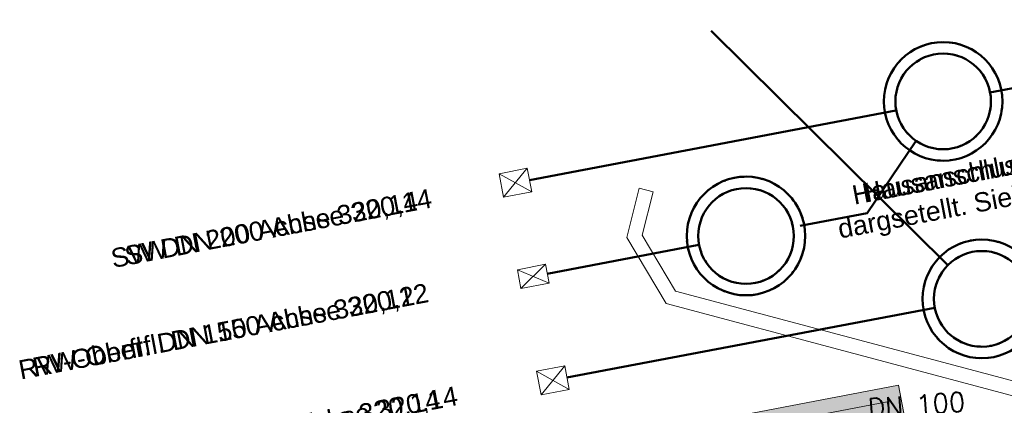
# Model space of a CAD drawing. Header units: metres. Extents: x -502 to 161, y -108 to 174.
# Tile 620 of 776: x -84 to -74, y 32 to 36. Entities that reach past the tile are written whole.
import ezdxf

# ---------------------------------------------------------------- set-up
doc = ezdxf.new("R2010")
doc.units = ezdxf.units.M
doc.header["$LTSCALE"] = 0.1
doc.linetypes.add('1', pattern=[70, 50, -20])
doc.linetypes.add('2-1', pattern=[0.17, 0.06, -0.025, 0.06, -0.025])
doc.layers.add('BRI31-005.07-5f08-Koordinierung Lageplan 4. BA Radstation - Seeterrasse 2023-05-31', color=7, linetype='Continuous')
doc.layers.add('BRI32-005.03-5f06-Koordinierung Schemaplan 4 BA ZOB Teilbereich 2 Ost - Bahnhofsallee 2023-01-21', color=7, linetype='Continuous')
doc.styles.add('Arial', font='arial.ttf')
doc.styles.add('Txt', font='txt_____.ttf')

msp = doc.modelspace()

# ---------------------------------------------------------------- linework, layer by layer
at = {"layer": 'BRI31-005.07-5f08-Koordinierung Lageplan 4. BA Radstation - Seeterrasse 2023-05-31', "color": 1, "linetype": 'Continuous', "lineweight": 50, "true_color": 0xff0000, "transparency": 33554687}
msp.add_line((-74.184, 35.066), (-70.171, 35.828), dxfattribs=at)
msp.add_line((-74.184, 35.066), (-70.171, 35.828), dxfattribs=at)
at = {"layer": 'BRI31-005.07-5f08-Koordinierung Lageplan 4. BA Radstation - Seeterrasse 2023-05-31', "color": 150, "linetype": 'Continuous', "lineweight": 50, "true_color": 0x007fff, "transparency": 33554687}
for p, q in [((-77.097, 35.711), (-74.623, 33.263)), ((-77.097, 35.711), (-74.623, 33.263)), ((-74.957, 34.559), (-75.468, 33.808)), ((-74.957, 34.559), (-75.468, 33.808)), ((-76.169, 33.675), (-75.468, 33.808)), ((-76.169, 33.675), (-75.468, 33.808)), ((-78.813, 33.173), (-77.226, 33.475)), ((-78.813, 33.173), (-77.226, 33.475)), ((-78.607, 32.088), (-74.759, 32.818)), ((-78.607, 32.088), (-74.759, 32.818))]:
    msp.add_line(p, q, dxfattribs=at)
at = {"layer": 'BRI31-005.07-5f08-Koordinierung Lageplan 4. BA Radstation - Seeterrasse 2023-05-31', "color": 12, "linetype": 'Continuous', "lineweight": 50, "true_color": 0xcc0000, "transparency": 33554687}
msp.add_line((-78.998, 34.152), (-75.167, 34.879), dxfattribs=at)
msp.add_line((-78.998, 34.152), (-75.167, 34.879), dxfattribs=at)
at = {"layer": 'BRI31-005.07-5f08-Koordinierung Lageplan 4. BA Radstation - Seeterrasse 2023-05-31', "color": 12, "linetype": 'Continuous', "lineweight": 20, "true_color": 0xcc0000, "transparency": 33554687}
for p, q in [((-79.022, 34.275), (-79.316, 34.219)), ((-79.022, 34.275), (-79.316, 34.219)), ((-79.316, 34.219), (-78.975, 34.029)), ((-79.27, 33.973), (-79.316, 34.219)), ((-79.316, 34.219), (-78.975, 34.029)), ((-79.27, 33.973), (-79.316, 34.219)), ((-79.27, 33.973), (-79.022, 34.275)), ((-79.27, 33.973), (-79.022, 34.275)), ((-78.975, 34.029), (-79.022, 34.275)), ((-78.975, 34.029), (-79.022, 34.275)), ((-78.975, 34.029), (-79.27, 33.973)), ((-78.975, 34.029), (-79.27, 33.973)), ((-78.831, 33.272), (-79.126, 33.216)), ((-78.831, 33.272), (-79.126, 33.216)), ((-78.831, 33.272), (-79.089, 33.019)), ((-78.831, 33.272), (-79.089, 33.019)), ((-78.794, 33.075), (-78.831, 33.272)), ((-78.794, 33.075), (-78.831, 33.272)), ((-79.089, 33.019), (-79.126, 33.216)), ((-79.126, 33.216), (-78.794, 33.075)), ((-79.089, 33.019), (-79.126, 33.216)), ((-79.126, 33.216), (-78.794, 33.075)), ((-78.794, 33.075), (-79.089, 33.019)), ((-78.794, 33.075), (-79.089, 33.019)), ((-78.63, 32.211), (-78.925, 32.155)), ((-78.63, 32.211), (-78.925, 32.155)), ((-78.878, 31.909), (-78.925, 32.155)), ((-78.925, 32.155), (-78.583, 31.965)), ((-78.878, 31.909), (-78.925, 32.155)), ((-78.925, 32.155), (-78.583, 31.965)), ((-78.878, 31.909), (-78.63, 32.211)), ((-78.878, 31.909), (-78.63, 32.211)), ((-78.583, 31.965), (-78.63, 32.211)), ((-78.583, 31.965), (-78.63, 32.211)), ((-78.583, 31.965), (-78.878, 31.909)), ((-78.583, 31.965), (-78.878, 31.909))]:
    msp.add_line(p, q, dxfattribs=at)
at = {"layer": 'BRI31-005.07-5f08-Koordinierung Lageplan 4. BA Radstation - Seeterrasse 2023-05-31', "color": 7, "linetype": 'Continuous', "lineweight": 9, "transparency": 33554687}
msp.add_line((-77.707, 34.03), (-77.853, 34.066), dxfattribs=at)
msp.add_line((-77.707, 34.03), (-77.853, 34.066), dxfattribs=at)
at = {"layer": 'BRI31-005.07-5f08-Koordinierung Lageplan 4. BA Radstation - Seeterrasse 2023-05-31', "color": 1, "linetype": 'Continuous', "lineweight": 13, "true_color": 0xff0000, "transparency": 33554687, "flags": 128}
for points in [[(-70.125, 32.107), (-73.643, 31.819), (-77.568, 32.864), (-77.981, 33.551), (-77.853, 34.066)], [(-70.125, 32.107), (-73.643, 31.819), (-77.568, 32.864), (-77.981, 33.551), (-77.853, 34.066)], [(-70.137, 32.257), (-73.629, 31.971), (-77.471, 32.993), (-77.821, 33.575), (-77.707, 34.03)], [(-70.137, 32.257), (-73.629, 31.971), (-77.471, 32.993), (-77.821, 33.575), (-77.707, 34.03)]]:
    msp.add_lwpolyline(points, dxfattribs=at)
at = {"layer": 'BRI31-005.07-5f08-Koordinierung Lageplan 4. BA Radstation - Seeterrasse 2023-05-31', "color": 7, "linetype": 'Continuous', "lineweight": 20, "transparency": 33554687, "flags": 128}
for points in [[(-74.709, 29.751), (-75.14, 32.01), (-76.908, 31.673), (-76.477, 29.414), (-74.709, 29.751)], [(-74.709, 29.751), (-75.14, 32.01), (-76.908, 31.673), (-76.477, 29.414), (-74.709, 29.751)], [(-76.358, 29.589), (-74.884, 29.87), (-75.259, 31.835), (-76.732, 31.554), (-76.358, 29.589)], [(-76.358, 29.589), (-74.884, 29.87), (-75.259, 31.835), (-76.732, 31.554), (-76.358, 29.589)]]:
    msp.add_lwpolyline(points, dxfattribs=at)
at = {"layer": 'BRI31-005.07-5f08-Koordinierung Lageplan 4. BA Radstation - Seeterrasse 2023-05-31', "color": 1, "linetype": '2-1', "lineweight": 50, "true_color": 0xff0000, "transparency": 33554687}
for radius in [0.62, 0.62, 0.5, 0.5]:
    msp.add_circle((-74.672, 34.974), radius, dxfattribs=at)
at = {"layer": 'BRI31-005.07-5f08-Koordinierung Lageplan 4. BA Radstation - Seeterrasse 2023-05-31', "color": 150, "linetype": '2-1', "lineweight": 50, "true_color": 0x007fff, "transparency": 33554687}
for centre, radius in [((-76.734, 33.568), 0.62), ((-76.734, 33.568), 0.62), ((-76.734, 33.568), 0.5), ((-76.734, 33.568), 0.5), ((-74.268, 32.911), 0.62), ((-74.268, 32.911), 0.62), ((-74.268, 32.911), 0.5), ((-74.268, 32.911), 0.5)]:
    msp.add_circle(centre, radius, dxfattribs=at)
at = {"layer": 'BRI31-005.07-5f08-Koordinierung Lageplan 4. BA Radstation - Seeterrasse 2023-05-31', "color": 11, "linetype": 'Continuous', "true_color": 0xff7f7f, "transparency": 33554687}
msp.add_solid([(-74.709, 29.751), (-75.14, 32.01), (-76.477, 29.414), (-76.908, 31.673)], dxfattribs=at)
msp.add_solid([(-74.709, 29.751), (-75.14, 32.01), (-76.477, 29.414), (-76.908, 31.673)], dxfattribs=at)
at = {"layer": 'BRI32-005.03-5f06-Koordinierung Schemaplan 4 BA ZOB Teilbereich 2 Ost - Bahnhofsallee 2023-01-21', "color": 1, "linetype": '1', "lineweight": 50, "true_color": 0xff0000, "transparency": 33554687}
msp.add_line((-74.184, 35.066), (-70.171, 35.828), dxfattribs=at)
at = {"layer": 'BRI32-005.03-5f06-Koordinierung Schemaplan 4 BA ZOB Teilbereich 2 Ost - Bahnhofsallee 2023-01-21', "color": 150, "linetype": '1', "lineweight": 50, "true_color": 0x007fff, "transparency": 33554687}
for p, q in [((-77.097, 35.711), (-74.623, 33.263)), ((-74.957, 34.559), (-75.468, 33.808)), ((-76.169, 33.675), (-75.468, 33.808)), ((-78.813, 33.173), (-77.226, 33.475)), ((-78.607, 32.088), (-74.759, 32.818))]:
    msp.add_line(p, q, dxfattribs=at)
at = {"layer": 'BRI32-005.03-5f06-Koordinierung Schemaplan 4 BA ZOB Teilbereich 2 Ost - Bahnhofsallee 2023-01-21', "color": 12, "linetype": '1', "lineweight": 50, "true_color": 0xcc0000, "transparency": 33554687}
msp.add_line((-78.998, 34.152), (-75.167, 34.879), dxfattribs=at)
at = {"layer": 'BRI32-005.03-5f06-Koordinierung Schemaplan 4 BA ZOB Teilbereich 2 Ost - Bahnhofsallee 2023-01-21', "color": 12, "linetype": 'Continuous', "lineweight": 20, "true_color": 0xcc0000, "transparency": 33554687}
for p, q in [((-79.022, 34.275), (-79.316, 34.219)), ((-79.316, 34.219), (-78.975, 34.029)), ((-79.27, 33.973), (-79.316, 34.219)), ((-79.27, 33.973), (-79.022, 34.275)), ((-78.975, 34.029), (-79.022, 34.275)), ((-78.975, 34.029), (-79.27, 33.973)), ((-78.831, 33.272), (-79.126, 33.216)), ((-78.831, 33.272), (-79.089, 33.019)), ((-78.794, 33.075), (-78.831, 33.272)), ((-79.089, 33.019), (-79.126, 33.216)), ((-79.126, 33.216), (-78.794, 33.075)), ((-78.794, 33.075), (-79.089, 33.019)), ((-78.63, 32.211), (-78.925, 32.155)), ((-78.878, 31.909), (-78.925, 32.155)), ((-78.925, 32.155), (-78.583, 31.965)), ((-78.878, 31.909), (-78.63, 32.211)), ((-78.583, 31.965), (-78.63, 32.211)), ((-78.583, 31.965), (-78.878, 31.909))]:
    msp.add_line(p, q, dxfattribs=at)
at = {"layer": 'BRI32-005.03-5f06-Koordinierung Schemaplan 4 BA ZOB Teilbereich 2 Ost - Bahnhofsallee 2023-01-21', "color": 7, "linetype": 'Continuous', "lineweight": 9, "transparency": 33554687}
msp.add_line((-77.707, 34.03), (-77.853, 34.066), dxfattribs=at)
at = {"layer": 'BRI32-005.03-5f06-Koordinierung Schemaplan 4 BA ZOB Teilbereich 2 Ost - Bahnhofsallee 2023-01-21', "color": 1, "linetype": 'Continuous', "lineweight": 13, "true_color": 0xff0000, "transparency": 33554687, "flags": 128}
for points in [[(-70.125, 32.107), (-73.643, 31.819), (-77.568, 32.864), (-77.981, 33.551), (-77.853, 34.066)], [(-70.137, 32.257), (-73.629, 31.971), (-77.471, 32.993), (-77.821, 33.575), (-77.707, 34.03)]]:
    msp.add_lwpolyline(points, dxfattribs=at)
at = {"layer": 'BRI32-005.03-5f06-Koordinierung Schemaplan 4 BA ZOB Teilbereich 2 Ost - Bahnhofsallee 2023-01-21', "color": 7, "linetype": 'Continuous', "lineweight": 20, "transparency": 33554687, "flags": 128}
for points in [[(-74.709, 29.751), (-75.14, 32.01), (-76.908, 31.673), (-76.477, 29.414), (-74.709, 29.751)], [(-76.358, 29.589), (-74.884, 29.87), (-75.259, 31.835), (-76.732, 31.554), (-76.358, 29.589)]]:
    msp.add_lwpolyline(points, dxfattribs=at)
at = {"layer": 'BRI32-005.03-5f06-Koordinierung Schemaplan 4 BA ZOB Teilbereich 2 Ost - Bahnhofsallee 2023-01-21', "color": 1, "linetype": 'Continuous', "lineweight": 50, "true_color": 0xff0000, "transparency": 33554687}
for radius in [0.62, 0.5]:
    msp.add_circle((-74.672, 34.974), radius, dxfattribs=at)
at = {"layer": 'BRI32-005.03-5f06-Koordinierung Schemaplan 4 BA ZOB Teilbereich 2 Ost - Bahnhofsallee 2023-01-21', "color": 150, "linetype": 'Continuous', "lineweight": 50, "true_color": 0x007fff, "transparency": 33554687}
for centre, radius in [((-76.734, 33.568), 0.62), ((-76.734, 33.568), 0.5), ((-74.268, 32.911), 0.62), ((-74.268, 32.911), 0.5)]:
    msp.add_circle(centre, radius, dxfattribs=at)

# ---------------------------------------------------------------- texts
at = {"layer": 'BRI31-005.07-5f08-Koordinierung Lageplan 4. BA Radstation - Seeterrasse 2023-05-31', "color": 1, "true_color": 0xff0000, "transparency": 33554687, "char_height": 0.2, "attachment_point": 1, "rotation": 10.7486, "line_spacing_factor": 0.25, "style": 'Arial'}
for s, insert in [('Hausanschluss nachrichtlich', (-75.534, 34.111)), ('Hausanschluss nachrichtlich', (-75.534, 34.111)), ('dargsetellt. Siehe Planung Klett!', (-75.789, 33.737)), ('dargsetellt. Siehe Planung Klett!', (-75.789, 33.737))]:
    msp.add_mtext(s, dxfattribs=dict(at, insert=insert))
at = {"layer": 'BRI31-005.07-5f08-Koordinierung Lageplan 4. BA Radstation - Seeterrasse 2023-05-31', "color": 7, "transparency": 33554687, "char_height": 0.2, "attachment_point": 1, "rotation": 10.7486, "line_spacing_factor": 0.25, "style": 'Arial'}
for s, insert in [('SW DN 200 Achse 320,14', (-83.248, 33.456)), ('SW DN 200 Achse 320,14', (-83.248, 33.456)), ('RW-Oberfl. DN 150 Achse 320,12', (-84.212, 32.292)), ('RW-Oberfl. DN 150 Achse 320,12', (-84.212, 32.292)), ('RW-Dach DN 200 Achse 320,14', (-83.724, 31.251)), ('RW-Dach DN 200 Achse 320,14', (-83.724, 31.251))]:
    msp.add_mtext(s, dxfattribs=dict(at, insert=insert))
at = {"layer": 'BRI31-005.07-5f08-Koordinierung Lageplan 4. BA Radstation - Seeterrasse 2023-05-31', "color": 150, "true_color": 0x007fff, "transparency": 33554687, "insert": (-75.466, 31.869), "char_height": 0.2, "attachment_point": 1, "rotation": 3.86, "line_spacing_factor": 0.25, "style": 'Txt'}
msp.add_mtext('DN 100', dxfattribs=at)
msp.add_mtext('DN 100', dxfattribs=at)
at = {"layer": 'BRI32-005.03-5f06-Koordinierung Schemaplan 4 BA ZOB Teilbereich 2 Ost - Bahnhofsallee 2023-01-21', "color": 1, "true_color": 0xff0000, "transparency": 33554687, "char_height": 0.2, "attachment_point": 1, "rotation": 10.7486, "line_spacing_factor": 0.25, "style": 'Arial'}
for s, insert in [('Hausanschluss nachrichtlich', (-75.639, 34.091)), ('dargsetellt. Siehe Planung Klett!', (-75.789, 33.737))]:
    msp.add_mtext(s, dxfattribs=dict(at, insert=insert))
at = {"layer": 'BRI32-005.03-5f06-Koordinierung Schemaplan 4 BA ZOB Teilbereich 2 Ost - Bahnhofsallee 2023-01-21', "color": 7, "transparency": 33554687, "char_height": 0.2, "attachment_point": 1, "rotation": 10.7486, "line_spacing_factor": 0.25, "style": 'Arial'}
for s, insert in [('SW DN 200 Achse 320,14', (-83.392, 33.429)), ('RW-Oberfl. DN 150 Achse 320,12', (-84.358, 32.264)), ('RW-Dach DN 200 Achse 320,14', (-83.909, 31.215))]:
    msp.add_mtext(s, dxfattribs=dict(at, insert=insert))
at = {"layer": 'BRI32-005.03-5f06-Koordinierung Schemaplan 4 BA ZOB Teilbereich 2 Ost - Bahnhofsallee 2023-01-21', "color": 150, "true_color": 0x007fff, "transparency": 33554687, "insert": (-75.466, 31.869), "char_height": 0.2, "attachment_point": 1, "rotation": 3.86, "line_spacing_factor": 0.25, "style": 'Txt'}
msp.add_mtext('DN 100', dxfattribs=at)

doc.saveas('drawing.dxf')
